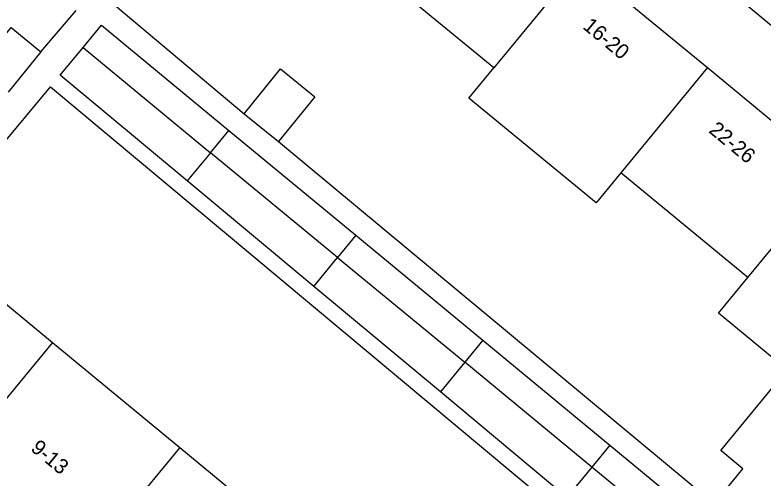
# Model space of a CAD drawing. Extents: x 162074 to 163034, y 381824 to 382557.
# Drawn here: x 162350.3 to 162400.16, y 382070.34 to 382101.18 of the extents above; entities that cross this region are included whole.
import ezdxf

# ---------------------------------------------------------------- set-up
doc = ezdxf.new("R2010")
doc.units = 0
for name, color, linetype in [('IMGEO_Pand', 7, 'Continuous'), ('IMGEO_Pand_nummerreeks', 7, 'Continuous'), ('IMGEO_Voetpad_open', 7, 'Continuous')]:
    doc.layers.add(name, color=color, linetype=linetype)

msp = doc.modelspace()

# ---------------------------------------------------------------- linework, layer by layer
at = {"layer": 'IMGEO_Pand'}
for points in [[(162382.215, 382097.655), (162373.743, 382104.635)], [(162387.985, 382104.658), (162382.215, 382097.655)], [(162387.985, 382104.658), (162396.457, 382097.677)], [(162354.842, 382099.014), (162356.077, 382100.509), (162364.566, 382093.497)], [(162347.871, 382097.657), (162350.052, 382100.342), (162352.035, 382098.73)], [(162361.791, 382090.129), (162353.327, 382097.179), (162354.842, 382099.014)], [(162354.842, 382099.014), (162363.34, 382092.01)], [(162352.035, 382098.73), (162349.841, 382096.029)], [(162365.584, 382094.596), (162367.999, 382097.582), (162370.284, 382095.734), (162367.87, 382092.748)], [(162390.686, 382090.674), (162389.03, 382088.664), (162380.558, 382095.645), (162382.215, 382097.655)], [(162396.457, 382097.677), (162390.686, 382090.674)], [(162396.457, 382097.677), (162404.928, 382090.697)], [(162365.584, 382094.596), (162367.87, 382092.748)], [(162363.34, 382092.01), (162364.566, 382093.497)], [(162364.566, 382093.497), (162373.029, 382086.507)], [(162363.34, 382092.01), (162361.791, 382090.129)], [(162371.811, 382085.029), (162363.34, 382092.01)], [(162399.157, 382083.694), (162390.686, 382090.674)], [(162399.157, 382083.694), (162404.928, 382090.697)], [(162370.225, 382083.104), (162361.791, 382090.129)], [(162344.316, 382086.382), (162352.799, 382079.379)], [(162373.029, 382086.507), (162371.811, 382085.029)], [(162373.029, 382086.507), (162381.492, 382079.516)], [(162370.225, 382083.104), (162371.811, 382085.029)], [(162371.811, 382085.029), (162380.282, 382078.048)], [(162407.629, 382076.713), (162406.717, 382077.465), (162405.257, 382075.693), (162406.221, 382074.898), (162399.57, 382066.827), (162397.097, 382068.865), (162398.824, 382070.962), (162397.342, 382072.183), (162401.766, 382077.552), (162397.197, 382081.316), (162399.157, 382083.694)], [(162378.659, 382076.078), (162370.225, 382083.104)], [(162352.799, 382079.379), (162347.069, 382072.437)], [(162352.799, 382079.379), (162361.282, 382072.376)], [(162381.492, 382079.516), (162380.282, 382078.048)], [(162381.492, 382079.516), (162389.955, 382072.525)], [(162380.282, 382078.048), (162378.659, 382076.078)], [(162388.753, 382071.067), (162380.282, 382078.048)], [(162387.093, 382069.052), (162378.659, 382076.078)], [(162361.282, 382072.376), (162355.552, 382065.434)], [(162361.282, 382072.376), (162369.765, 382065.374)], [(162389.955, 382072.525), (162388.753, 382071.067)], [(162389.955, 382072.525), (162398.418, 382065.534)], [(162388.753, 382071.067), (162387.093, 382069.052)], [(162397.225, 382064.085), (162388.753, 382071.067)]]:
    msp.add_lwpolyline(points, dxfattribs=at)
at = {"layer": 'IMGEO_Voetpad_open'}
for points in [[(162442.197, 382066.248), (162438.394, 382069.293), (162374.058, 382122.534)], [(162365.156, 382111.711), (162356.956, 382101.84), (162365.584, 382094.596)], [(162352.035, 382098.73), (162354.384, 382101.473)], [(162344.316, 382086.382), (162352.681, 382096.404), (162420.1, 382040.13), (162412.215, 382030.331)], [(162367.87, 382092.748), (162424.591, 382045.656), (162433.159, 382055.677)]]:
    msp.add_lwpolyline(points, dxfattribs=at)

# ---------------------------------------------------------------- texts
at = {"layer": 'IMGEO_Pand_nummerreeks'}
for s, rotation, p in [('16-20', 320.5113, (162388.089, 382100.322)), ('22-26', 320.5113, (162396.487, 382093.402)), ('9-13', 320.4601, (162351.293, 382072.218))]:
    msp.add_text(s, height=1, rotation=rotation, dxfattribs=at).set_placement(p)

doc.saveas('drawing.dxf')
